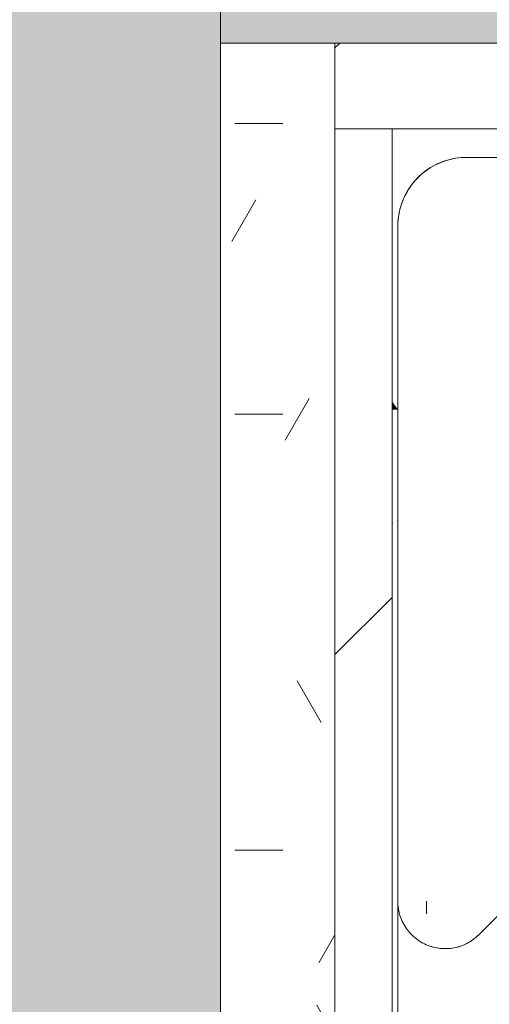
# Model space of a CAD drawing. Header units: millimetres. Extents: x 5980700 to 6194397, y -12939 to 2351883.
# Tile 357 of 587: x 6092076 to 6092158, y -2059 to -1887. Entities that reach past the tile are written whole.
import ezdxf

# ---------------------------------------------------------------- set-up
doc = ezdxf.new("R2010")
doc.units = ezdxf.units.MM
for name, color, linetype, lineweight in [('A-FLOR-PATT', 8, 'Continuous', 18), ('A-WALL', 113, 'Continuous', 18), ('A-WALL-PATT', 111, 'Continuous', 25), ('I-WALL', 2, 'Continuous', 18), ('P-PIPE', 3, 'Continuous', 9), ('P-SANR-FIXT', 6, 'Continuous', 9)]:
    doc.layers.add(name, color=color, linetype=linetype, lineweight=lineweight)
pattern_1 = [(45, (0, 0), (-53.03300858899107, 53.03300858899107), [])]

# ---------------------------------------------------------------- blocks, each defined once
blk = doc.blocks.new('Blks_Banh_Lavatório de Canto com Barras - Único-3074266-PLANTA DE CAIMENTO DE PISOS - 1 PAV_')
at = {"layer": 'P-SANR-FIXT', "color": 133, "lineweight": 5}
for p, q in [((-8.485281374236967, -8.485281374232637), (-91.92388155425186, -91.92388155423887)), ((91.92388155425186, -91.92388155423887), (8.4852813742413, -8.485281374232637)), ((-91.92388155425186, -91.92388155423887), (-201.2461179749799, -201.2461179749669)), ((-88.3883476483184, -95.45941546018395), (-89.92437186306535, -96.99543967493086)), ((-86.06601717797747, -106.0660171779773), (-14.99999999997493, -106.0660171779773))]:
    blk.add_line(p, q, dxfattribs=at)
at = {"layer": 'P-SANR-FIXT', "color": 133, "lineweight": 5, "flags": 128}
for points in [[(8.4852813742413, -8.485281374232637), (8.139173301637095, -8.152747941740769), (7.780044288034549, -7.834321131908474), (7.40846886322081, -7.530510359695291), (7.025041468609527, -7.241801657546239), (6.630375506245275, -6.968656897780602), (6.225102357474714, -6.711513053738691), (5.809870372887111, -6.470781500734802), (5.385343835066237, -6.246847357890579), (4.952201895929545, -6.040068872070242), (4.51113749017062, -5.85077684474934), (4.062856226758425, -5.679274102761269), (3.608075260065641, -5.525835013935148), (3.147522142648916, -5.39070504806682), (2.681933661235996, -5.274100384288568), (2.212054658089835, -5.176207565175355), (1.738636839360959, -5.097183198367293), (1.262437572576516, -5.03715370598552), (0.7842186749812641, -4.996215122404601), (0.3047451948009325, -4.974432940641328), (-0.1752158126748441, -4.971842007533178), (-0.6548965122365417, -4.98844646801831), (-1.133529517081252, -5.024219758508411), (-1.610349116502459, -5.079104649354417), (-2.084592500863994, -5.153013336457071), (-2.555500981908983, -5.245827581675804), (-3.022321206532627, -5.357398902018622), (-3.484306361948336, -5.487548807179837), (-3.940717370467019, -5.636069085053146), (-4.39082407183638, -5.802722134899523), (-4.833906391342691, -5.987241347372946), (-5.269255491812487, -6.189331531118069), (-5.696174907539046, -6.408669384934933), (-6.113981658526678, -6.644904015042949), (-6.52200734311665, -6.897657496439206), (-6.919599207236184, -7.16652547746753), (-7.306121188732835, -7.451077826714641), (-7.680954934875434, -7.750859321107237), (-8.043500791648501, -8.065390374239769), (-8.393178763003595, -8.394167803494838), (-8.485281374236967, -8.485281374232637)], [(-91.92388155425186, -91.92388155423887), (-92.15344798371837, -92.16281931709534), (-92.37327582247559, -92.41074616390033), (-92.5830133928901, -92.66726546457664), (-92.78232515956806, -92.93196684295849), (-92.97089226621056, -93.20442683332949), (-93.14841304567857, -93.48420955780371), (-93.31460350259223, -93.77086742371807), (-93.4691977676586, -94.0639418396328), (-93.61194852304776, -94.36296394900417), (-93.74262739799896, -94.66745538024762), (-93.86102533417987, -94.97692901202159), (-93.96695292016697, -95.29088975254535), (-94.06024069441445, -95.60883533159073), (-94.14073941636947, -95.9302571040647), (-94.20832030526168, -96.25464086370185), (-94.26287524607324, -96.58146766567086), (-94.3043169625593, -96.91021465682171), (-94.33257915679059, -97.24035591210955), (-94.34761661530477, -97.57136327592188), (-94.34940528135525, -97.90270720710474), (-94.33794229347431, -98.23385762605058), (-94.31324598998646, -98.56428476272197), (-94.27535587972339, -98.89346000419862), (-94.22433257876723, -99.22085674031), (-94.16025771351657, -99.5459512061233), (-94.08323379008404, -99.86822331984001), (-93.99338403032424, -100.1871575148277), (-93.89085217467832, -100.5022435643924), (-93.77580225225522, -100.8129773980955), (-93.64841831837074, -101.118861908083), (-93.50890416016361, -101.4194077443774), (-93.35748297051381, -101.714134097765), (-93.19439699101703, -102.0025694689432), (-93.01990712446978, -102.2842524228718), (-92.8342925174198, -102.5587323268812), (-92.63785011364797, -102.8255700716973), (-92.43089417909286, -103.0843387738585), (-92.2137557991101, -103.3346244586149), (-91.98678234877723, -103.5760267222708), (-91.75033693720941, -103.8081593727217), (-91.50479782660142, -104.0306510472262), (-91.25055782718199, -104.2431458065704), (-90.98802366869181, -104.4453037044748), (-90.71761534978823, -104.6368013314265), (-90.43976546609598, -104.8173323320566), (-90.15491851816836, -104.9866078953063), (-89.86353020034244, -105.1443572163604), (-89.56606667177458, -105.2903279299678), (-89.26300381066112, -105.4242865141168), (-88.9548264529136, -105.5460186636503), (-88.64202761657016, -105.6553296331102), (-88.32510771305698, -105.7520445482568), (-88.00457374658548, -105.8360086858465), (-87.68093850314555, -105.9070877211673), (-87.35471973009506, -105.9651679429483), (-87.02643930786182, -106.010156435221), (-86.69662241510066, -106.041981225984), (-86.36579668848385, -106.0605914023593), (-86.06601717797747, -106.0660171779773)]]:
    blk.add_lwpolyline(points, dxfattribs=at)
at = {"layer": 'P-SANR-FIXT', "color": 133, "lineweight": 5}
for centre, radius, start, end in [((1.586231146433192e-14, -16.97056274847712), 11.99999999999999, 45.00000000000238, 101.327868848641), ((1.586231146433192e-14, -16.97056274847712), 11.99999999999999, 105.000000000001, 135.0000000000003), ((-86.06601717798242, -97.78174593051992), 8.284271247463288, 201.6437740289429, 270.0000000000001)]:
    blk.add_arc(centre, radius, start, end, dxfattribs=at)
blk = doc.blocks.new('BE-PMSa-MOD-ARQ-CONEXAODOFUTURO-EX-000-R_rvt-2-PLANTA DE CAIMENTO DE PISOS - 1 PAV_')
at = {"layer": 'A-FLOR-PATT', "lineweight": 5}
h = blk.add_hatch(dxfattribs=at)
h.set_pattern_fill('FP_143', color=71, style=0, pattern_type=2)
h.set_pattern_definition([(0, (976.385, -2803.341), (0, 450), []), (90, (976.385, -2803.341), (-450, 2.755455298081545e-14), [])])
h.paths.add_polyline_path([(-122.4555485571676, -1922.841005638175), (-119.9511972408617, -1916.078685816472), (-119.074944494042, -1916.232587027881), (-121.9260761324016, -1921.805990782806)])
h.paths.add_polyline_path([(169.9686422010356, -1919.844140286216), (170.0109212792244, -1916.085458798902), (171.9524321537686, -1917.255149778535), (171.8060408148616, -1919.338665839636), (171.132760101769, -1919.52388759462)])
h.paths.add_polyline_path([(-115.3143315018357, -2201.855725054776), (-115.3143315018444, -2205.585247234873), (-116.9901982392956, -2205.303342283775), (-116.5820929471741, -2202.277421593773)])
h.paths.add_polyline_path([(141.3851269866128, -3730.841005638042), (1876.385126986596, -3730.841005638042), (1876.385126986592, -1998.841794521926), (1828.38333741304, -1998.841794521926), (1828.38333741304, -1920.841005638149), (1776.385126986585, -1920.841005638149), (1776.385126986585, -1905.84100563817), (1756.385126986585, -1905.84100563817), (1756.385126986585, -1903.341005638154), (896.3851269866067, -1903.341005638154), (896.3851269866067, -1905.841005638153), (876.3851269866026, -1905.841005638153), (876.3440873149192, -1920.841005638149), (806.3851269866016, -1920.841005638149), (806.3851269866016, -1905.841005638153), (-123.6148730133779, -1905.841005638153), (-122.4555485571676, -1922.841005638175), (-121.9185837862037, -1922.841005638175), (-116.498045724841, -1912.415306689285), (-105.2636972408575, -1910.84100563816), (161.9662921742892, -1911.51087861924), (161.9662921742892, -1915.841005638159), (166.4401801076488, -1916.897609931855), (169.9686422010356, -1919.844140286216), (171.8060408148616, -1924.057933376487), (171.9524321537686, -1926.367321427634), (176.7753674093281, -1926.621512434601), (173.2447337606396, -1957.232602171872), (166.9593086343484, -1987.956459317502), (156.0868539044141, -2020.586718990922), (146.4815877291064, -2042.638362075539), (138.4961372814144, -2057.121622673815), (120.4661618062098, -2086.11015018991), (97.41502940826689, -2114.110825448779), (85.9578032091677, -2126.040719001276), (47.30147087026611, -2158.066286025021), (10.36002421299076, -2179.295976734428), (-8.154664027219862, -2187.773417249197), (-39.54952745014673, -2198.494072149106), (-61.66938411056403, -2204.19553800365), (-106.8852804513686, -2209.74107354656), (-107.6386972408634, -2205.398772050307), (-111.635679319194, -2204.61246298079), (-115.3143315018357, -2201.855725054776), (-117.3709620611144, -2197.744477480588), (-117.6386972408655, -2195.445995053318), (-122.6386972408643, -2195.445995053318), (-123.6148730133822, -3358.341005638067), (141.3851269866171, -3358.341005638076), (141.3851269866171, -3661.648389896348)])
h.paths.add_polyline_path([(1302.110458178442, -3720.199074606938), (1053.725195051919, -3719.540997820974), (1048.241718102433, -3717.270227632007), (1046.172357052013, -3712.790236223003), (1045.313960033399, -3710.199315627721), (1046.436367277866, -3583.925635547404), (1048.894447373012, -3579.84807591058), (1050.551995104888, -3577.50474081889), (1051.04057254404, -3576.32515022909), (1052.837909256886, -3574.52777019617), (1056.628456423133, -3572.145966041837), (1059.844544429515, -3571.47873038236), (1060.85397303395, -3570.667369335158), (1076.226421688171, -3569.678910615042), (1056.428800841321, -3516.439177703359), (1044.867465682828, -3472.73436356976), (1036.11651227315, -3423.104908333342), (1032.119930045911, -3368.021308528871), (1032.339914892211, -3327.704252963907), (1038.530040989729, -3268.615758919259), (1043.998340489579, -3238.797348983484), (1056.066562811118, -3192.606873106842), (1071.720450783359, -3157.063492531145), (1082.206676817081, -3140.692369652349), (1089.945959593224, -3130.542096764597), (1104.948473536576, -3114.721891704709), (1122.693262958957, -3100.179389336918), (1142.293316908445, -3087.811936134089), (1162.297337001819, -3078.173767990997), (1185.556694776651, -3070.820607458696), (1210.700894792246, -3066.609142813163), (1234.89883378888, -3065.838842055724), (1251.755414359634, -3066.905734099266), (1280.353326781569, -3073.201747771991), (1301.576869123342, -3080.949696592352), (1322.831647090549, -3091.946699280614), (1340.351340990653, -3103.809814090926), (1360.294984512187, -3122.191259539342), (1375.719287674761, -3140.908276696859), (1386.04980318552, -3157.0634925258), (1391.638824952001, -3167.775454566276), (1403.147014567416, -3197.401616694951), (1414.519626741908, -3241.963985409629), (1422.472076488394, -3292.031159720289), (1425.308464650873, -3326.766487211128), (1425.553241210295, -3377.369869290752), (1420.445588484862, -3430.668592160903), (1412.575980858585, -3474.203227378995), (1396.369931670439, -3531.261352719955), (1386.526816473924, -3557.896402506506), (1382.327829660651, -3570.166125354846), (1396.384457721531, -3570.847659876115), (1400.208316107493, -3572.772683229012), (1401.416284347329, -3573.826209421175), (1408.281429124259, -3581.403278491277), (1410.523500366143, -3585.023538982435), (1410.868582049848, -3589.345329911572), (1411.209187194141, -3590.167623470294), (1410.336471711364, -3712.858528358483), (1408.277747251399, -3717.271316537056), (1406.202866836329, -3718.859865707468), (1401.206083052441, -3720.199074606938), (1375.719287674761, -3720.199074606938)])
h.paths.add_polyline_path([(1079.15411982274, -3570.166125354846), (1068.284670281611, -3546.30065803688), (1077.104877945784, -3568.241702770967), (1078.736103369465, -3570.166125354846)])
h.paths.add_polyline_path([(1379.04726552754, -3570.166125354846), (1379.807991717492, -3570.166125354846), (1389.29782117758, -3546.788085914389), (1384.292888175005, -3557.896402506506), (1379.596512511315, -3568.881414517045)])
h.paths.add_polyline_path([(1395.687982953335, -3528.74037481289), (1403.983959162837, -3502.160082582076), (1398.625431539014, -3518.392119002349), (1395.840716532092, -3528.202313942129)])
h.paths.add_polyline_path([(1058.806070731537, -3519.43450452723), (1042.676136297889, -3454.663551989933), (1048.517228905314, -3481.944693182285), (1058.36594183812, -3518.187002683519)])
h.paths.add_polyline_path([(1412.575965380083, -3469.246171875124), (1421.592565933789, -3410.119722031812), (1419.279146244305, -3424.640499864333), (1414.273315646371, -3457.951469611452)])
h.paths.add_polyline_path([(1423.08523834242, -3392.693439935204), (1424.411979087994, -3365.746143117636), (1423.420495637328, -3377.271378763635), (1423.197319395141, -3387.53763608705)])
h.paths.add_polyline_path([(1033.350652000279, -3351.476944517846), (1035.313675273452, -3307.538711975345), (1033.351225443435, -3342.271131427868)])
h.paths.add_polyline_path([(1424.429352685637, -3330.863275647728), (1418.753483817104, -3274.322920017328), (1419.52375004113, -3284.620560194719), (1424.417798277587, -3330.754217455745)])
h.paths.add_polyline_path([(1039.881797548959, -3269.245004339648), (1048.299353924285, -3226.481814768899), (1043.046820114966, -3250.765289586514), (1041.179940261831, -3261.665498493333)])
h.paths.add_polyline_path([(1415.300335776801, -3254.133801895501), (1409.720613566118, -3227.452243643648), (1413.535838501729, -3246.702133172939), (1414.501890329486, -3250.770927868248)])
h.paths.add_polyline_path([(-112.6386972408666, -2340.841005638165), (-122.6386972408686, -2340.841005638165), (-122.6386972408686, -2280.841005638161), (-112.6386972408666, -2280.841005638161), (-110.7350294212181, -2283.160398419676), (-110.6882141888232, -2283.705750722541), (-109.2852567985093, -2286.83472830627), (-108.8132883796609, -2287.247661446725), (-108.8132883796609, -2291.974858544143), (-108.170445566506, -2297.373898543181), (-108.8132885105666, -2329.707153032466), (-109.3190173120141, -2331.290767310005), (-109.5872655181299, -2335.111515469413), (-110.6222442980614, -2337.207774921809), (-110.7260412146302, -2338.416910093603), (-109.4416491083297, -2339.024390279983)])
h.paths.add_polyline_path([(-106.6416697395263, -2331.689160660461), (-106.6416697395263, -2289.992850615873), (-96.45730225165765, -2294.991005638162), (-22.84847275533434, -2295.929221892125), (-18.88887932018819, -2297.081200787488), (-16.94420813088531, -2298.729812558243), (-15.0101558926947, -2298.756989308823), (-9.768413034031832, -2308.049229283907), (-8.755688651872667, -2310.841005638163), (-13.42587372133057, -2322.057930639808), (-16.30619623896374, -2323.018728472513), (-19.04889127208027, -2325.311096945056), (-23.28708943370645, -2326.009569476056), (-23.86406500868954, -2326.459834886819), (-50.83206899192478, -2326.663337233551), (-98.1030081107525, -2327.707517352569), (-102.3723389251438, -2329.698339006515)])
h.paths.add_polyline_path([(-112.0637405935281, -2208.262642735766), (-114.9134754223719, -2207.1527316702), (-113.6355625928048, -2205.483559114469), (-111.1867577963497, -2205.285743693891), (-109.9419113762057, -2207.1527316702), (-111.6356793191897, -2208.038727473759)])
h.paths.add_polyline_path([(-119.2574021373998, -2203.490623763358), (-120.1060250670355, -2200.323943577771), (-118.932792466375, -2198.52541047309), (-116.5820929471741, -2199.919882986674), (-118.932792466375, -2203.319708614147), (-119.2079863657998, -2203.464605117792)])
h.paths.add_polyline_path([(-92.7215701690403, -2194.2664200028), (-93.92807029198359, -2193.409373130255), (-94.63869724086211, -2194.238532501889), (-92.85741441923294, -2194.264443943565)])
h.paths.add_polyline_path([(-93.17611388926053, -2189.960216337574), (-92.43915777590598, -2189.294044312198), (-93.27504682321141, -2189.022956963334), (-93.86886025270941, -2188.189026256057), (-100.2955514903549, -2186.653574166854), (-100.5387347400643, -2186.434709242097), (-102.6386972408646, -2180.841005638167), (-103.1338529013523, -2181.284356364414), (-99.4288706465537, -2188.228169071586), (-93.228547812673, -2189.945691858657)])
h.paths.add_polyline_path([(-93.66632155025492, -2185.316143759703), (-94.63869724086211, -2180.841005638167), (-94.40989506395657, -2181.338243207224), (-93.86886025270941, -2184.232621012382)])
h.paths.add_polyline_path([(-107.2536086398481, -2184.042427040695), (-107.2536086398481, -2180.841005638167), (-107.6386972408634, -2180.841005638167)])
h.paths.add_polyline_path([(-108.6260672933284, -2046.569364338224), (-110.3969110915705, -2046.409473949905), (-109.0057587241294, -2046.609653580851)])
h.paths.add_polyline_path([(-113.1484414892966, -2049.037026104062), (-112.2972605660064, -2047.363666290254), (-114.5020561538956, -2048.858991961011)])
h.paths.add_polyline_path([(-116.374038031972, -2045.716780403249), (-111.3135672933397, -2043.881864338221), (-112.2972605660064, -2042.898171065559), (-117.6386972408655, -2041.779141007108), (-116.8035857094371, -2044.798520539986), (-116.4353689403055, -2045.585671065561)])
h.paths.add_polyline_path([(-27.17928178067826, -2034.584692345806), (-32.85320912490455, -2021.83969718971), (-31.59296076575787, -2027.460262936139), (-29.02640959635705, -2032.177468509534)])
h.paths.add_polyline_path([(-14.43428662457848, -2040.258619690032), (-15.1082139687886, -2039.584692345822), (-25.6235627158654, -2035.778437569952), (-22.84847275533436, -2037.841215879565), (-18.21352705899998, -2039.761073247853)])
h.paths.add_polyline_path([(277.3613027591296, -2024.724014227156), (268.1750000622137, -2020.33929619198), (264.9896718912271, -2018.283963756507), (264.9896718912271, -2016.050593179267), (262.9475128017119, -2013.90310890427), (261.9581064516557, -2003.998252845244), (261.5174774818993, -1990.551786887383), (261.5506810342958, -1965.32737391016), (260.4947910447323, -1935.376694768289), (256.5131477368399, -1926.838033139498), (298.2094577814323, -1926.838033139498), (293.2113027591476, -1940.139028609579), (292.0852097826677, -2010.762402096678), (291.6403559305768, -2011.867448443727), (291.6039597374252, -2014.70292449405), (283.121530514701, -2023.187338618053), (280.1530791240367, -2023.71128984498)])
h.paths.add_polyline_path([(6.778916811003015, -2019.045416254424), (6.281370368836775, -2015.266175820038), (2.952117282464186, -2008.707644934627), (2.820718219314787, -2010.442556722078), (6.281370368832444, -2018.547869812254)])
h.paths.add_polyline_path([(1.104989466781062, -2006.300421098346), (-3.037146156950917, -2003.12204864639), (-11.64000568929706, -2000.62649375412), (-10.96607834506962, -2001.300421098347), (-1.302234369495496, -2005.303316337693)])
h.paths.add_polyline_path([(152.064064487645, -1958.520597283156), (155.7489460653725, -1937.715336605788), (153.4801952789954, -1932.598323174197), (147.3245716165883, -1931.113599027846), (147.8546747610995, -1932.010657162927), (154.0723683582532, -1934.207372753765), (154.4355711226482, -1936.166591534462), (154.7445021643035, -1945.463157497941), (152.9386495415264, -1954.260158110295)])
h.paths.add_polyline_path([(160.7826668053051, -1940.796479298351), (159.7046148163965, -1940.139028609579), (160.0977691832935, -1940.724090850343), (160.7360540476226, -1940.791552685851)])
h.paths.add_polyline_path([(151.8325184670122, -1939.850516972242), (147.664206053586, -1938.841005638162), (147.8546747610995, -1939.43008927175), (149.913758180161, -1939.647718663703)])
h.paths.add_polyline_path([(147.3245716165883, -1927.135100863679), (147.8546747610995, -1925.904775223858), (147.3245716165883, -1926.953610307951)])
h.paths.add_polyline_path([(276.9012402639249, -1925.387900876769), (257.8711854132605, -1924.467148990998), (256.9115408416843, -1924.160685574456), (253.0907929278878, -1923.892437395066), (251.5431327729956, -1922.904552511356), (249.7853984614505, -1922.753661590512), (249.263759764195, -1924.18912585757), (247.3613027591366, -1920.841005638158), (247.3613027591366, -1910.84100563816), (307.3613027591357, -1910.84100563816), (307.3613027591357, -1920.841005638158), (305.0462768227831, -1922.753661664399), (304.1433008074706, -1922.821813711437), (301.3971176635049, -1924.160685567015), (300.9546469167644, -1924.666414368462), (296.2274501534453, -1924.666414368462), (290.9378208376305, -1925.308858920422), (277.3613027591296, -1925.381602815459)])
h.paths.add_polyline_path([(13.21916713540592, -1924.983141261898), (15.55732322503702, -1920.331261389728), (14.76601784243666, -1917.105664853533), (13.08966145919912, -1924.853635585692)])
h.paths.add_polyline_path([(173.6730286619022, -1923.537791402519), (171.1327601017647, -1921.844023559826), (173.6730286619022, -1918.566227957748), (174.2004436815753, -1919.20802138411), (174.7829397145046, -1921.415962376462)])
h.paths.add_polyline_path([(-118.6548496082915, -1922.841005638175), (-117.2636972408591, -1922.841005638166), (-118.0341432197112, -1922.220299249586), (-118.4563489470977, -1922.642504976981)])
h.paths.add_polyline_path([(10.40216145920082, -1922.166135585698), (11.3188176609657, -1916.676117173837), (7.361302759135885, -1915.841005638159), (7.729811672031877, -1917.105664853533), (9.418468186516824, -1921.182442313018)])
h.paths.add_polyline_path([(166.4401801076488, -1916.897609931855), (164.882458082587, -1914.27171637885), (167.2653377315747, -1913.34100563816), (169.8400061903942, -1914.546910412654), (168.3760221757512, -1916.173069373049)])
h.paths.add_polyline_path([(-112.2407659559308, -1916.426921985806), (-110.6386972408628, -1916.216005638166), (-111.3483209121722, -1915.534476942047), (-112.0451599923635, -1916.232587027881)])
at = {"layer": 'A-WALL', "lineweight": 5}
h = blk.add_hatch(color=9, dxfattribs=at)
h.paths.add_polyline_path([(1828.38333741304, -1890.841005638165), (1838.383337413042, -1890.841005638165), (1838.383337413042, -1880.841005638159), (1786.385126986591, -1880.841005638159), (1786.385126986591, -1890.841005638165), (1823.606355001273, -1890.841005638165)])
h.paths.add_polyline_path([(1863.383337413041, -1890.841005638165), (1863.383337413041, -1880.841005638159), (1853.383337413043, -1880.841005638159), (1853.383337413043, -1890.841005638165)])
h.paths.add_polyline_path([(1906.385126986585, -1890.841005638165), (1906.385126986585, -1880.841005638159), (1874.083337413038, -1880.841005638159), (1874.083337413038, -1890.841005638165), (1886.385126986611, -1890.841005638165)])
h.paths.add_polyline_path([(50.76035674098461, -1890.841005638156), (866.3851269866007, -1890.841005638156), (866.3851269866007, -1880.841005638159), (-153.6148730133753, -1880.841005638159), (-153.6148730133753, -1890.841005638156), (-22.84847275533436, -1890.841005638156)])
at = {"layer": 'A-WALL-PATT', "lineweight": 5}
blk.add_hatch(color=57, dxfattribs=at).paths.add_polyline_path([(-163.4670262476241, -3850.84100563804), (-153.6148730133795, -3850.84100563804), (-153.6148730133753, -1880.841005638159), (-243.6148730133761, -1880.841005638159), (-243.6148730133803, -3850.84100563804), (-166.1148571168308, -3850.84100563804)])
h = blk.add_hatch(dxfattribs=at)
h.set_pattern_fill('FP_15', color=135, style=0, pattern_type=2)
h.set_pattern_definition([(0, (0, 0), (101.6, 25.4), [8.382, -67.818, 8.382, -67.818, -406.4]), (0, (0, 0), (101.6, 25.4), [-152.4, 8.382, -144.018, 8.382, -67.818, -177.8]), (0, (0, 0), (101.6, 25.4), [-381, 8.382, -42.418, 8.382, -118.618]), (120, (38.1, 12.7), (-72.79704525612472, 75.28818102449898), [8.381999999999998, -67.81799999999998, 8.381999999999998, -67.81799999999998, -406.3999999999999]), (120, (38.1, 12.7), (-72.79704525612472, 75.28818102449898), [-152.4, 8.381999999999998, -144.018, 8.381999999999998, -67.81799999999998, -177.8]), (120, (38.1, 12.7), (-72.79704525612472, 75.28818102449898), [-380.9999999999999, 8.381999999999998, -42.41799999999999, 8.381999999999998, -118.618]), (240, (50.8, 63.5), (-28.80295474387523, -100.688181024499), [8.382, -67.818, 8.382, -67.818, -406.4]), (240, (50.8, 63.5), (-28.80295474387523, -100.688181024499), [-152.4, 8.382, -144.018, 8.382, -67.818, -177.8]), (240, (50.8, 63.5), (-28.80295474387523, -100.688181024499), [-381, 8.382, -42.418, 8.382, -118.618])])
h.paths.add_polyline_path([(-153.6148730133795, -3760.841005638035), (-133.6148730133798, -3760.841005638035), (-133.6148730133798, -3473.341005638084), (-153.6148571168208, -3473.341005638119), (-153.6148571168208, -3757.287798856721)])
h.paths.add_polyline_path([(-153.6148730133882, -3368.341005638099), (-133.6148730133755, -3368.341005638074), (-133.6148730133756, -1890.841005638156), (-153.6148730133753, -1890.841005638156), (-153.6148730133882, -2992.172527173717)])
h = blk.add_hatch(dxfattribs=at)
h.set_pattern_fill('FP_14', color=252, style=0, pattern_type=2)
h.set_pattern_definition(pattern_1)
h.paths.add_polyline_path([(1838.383337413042, -1905.84100563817), (1838.383337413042, -1890.841005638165), (1786.385126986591, -1890.841005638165), (1786.385126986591, -1905.84100563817), (1828.38333741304, -1905.84100563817)])
h.paths.add_polyline_path([(1874.083337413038, -1905.841005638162), (1886.385126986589, -1905.841005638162), (1886.385126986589, -1890.841005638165), (1874.083337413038, -1890.841005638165), (1874.083337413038, -1903.341005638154)])
h.paths.add_polyline_path([(1863.383337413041, -1905.841005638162), (1863.383337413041, -1890.841005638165), (1853.383337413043, -1890.841005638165), (1853.383337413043, -1905.841005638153)])
h.paths.add_polyline_path([(124.3691862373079, -1905.841005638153), (866.3851269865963, -1905.841005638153), (866.3851269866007, -1890.841005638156), (-133.6148730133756, -1890.841005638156), (-133.2605801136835, -1905.841005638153), (50.76035674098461, -1905.841005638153)])
h = blk.add_hatch(dxfattribs=at)
h.set_pattern_fill('FP_14', color=252, style=0, pattern_type=2)
h.set_pattern_definition(pattern_1)
h.paths.add_polyline_path([(-133.6148730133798, -3740.841005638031), (-123.6148730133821, -3740.841005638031), (-123.6148730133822, -3473.341005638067), (-133.6148730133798, -3473.341005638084), (-133.6148730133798, -3568.341032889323)])
h.paths.add_polyline_path([(-133.6148730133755, -3368.341005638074), (-123.6148730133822, -3368.341005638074), (-123.6148730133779, -1905.841005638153), (-133.6148730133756, -1905.841005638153), (-133.6148730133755, -3279.452116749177)])
at = {"layer": 'A-WALL', "color": 90, "lineweight": 5}
for p, q in [((-153.6148730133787, -1890.841005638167), (-153.6148730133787, -1880.841005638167)), ((-153.6148730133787, -1905.841005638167), (-153.6148730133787, -1890.841005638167)), ((-153.6148730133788, -1890.841005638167), (-133.6148730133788, -1890.841005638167)), ((-153.6148730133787, -1890.841005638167), (-133.6148730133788, -1890.841005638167)), ((-133.6148730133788, -1905.841005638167), (-133.6148730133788, -1890.841005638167)), ((-133.6148730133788, -1890.841005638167), (866.3851269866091, -1890.84100563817)), ((-153.6148730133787, -1905.841005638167), (-153.6148730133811, -3368.341005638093)), ((-123.6148730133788, -1905.841005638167), (-133.6148730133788, -1905.841005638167)), ((-133.6148730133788, -1905.841005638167), (-133.6148730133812, -3368.341005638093)), ((-133.6148730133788, -1905.841005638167), (-123.6148730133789, -1905.841005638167))]:
    blk.add_line(p, q, dxfattribs=at)
at = {"layer": 'A-WALL', "color": 130, "lineweight": 9}
blk.add_line((-123.6148730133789, -1905.841005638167), (806.3851269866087, -1905.84100563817), dxfattribs=at)
at = {"layer": 'I-WALL', "color": 130, "lineweight": 9}
blk.add_line((-123.6148730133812, -3358.341005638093), (-123.6148730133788, -1905.841005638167), dxfattribs=at)
at = {"layer": 'P-SANR-FIXT', "color": 250, "lineweight": 5, "rotation": 45.00000000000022}
blk.add_blockref('Blks_Banh_Lavatório de Canto com Barras - Único-3074266-PLANTA DE CAIMENTO DE PISOS - 1 PAV_', (-122.6386972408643, -1910.841005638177), dxfattribs=at)
blk = doc.blocks.new('ESG_Serie Normal_Joelho 90 com Anel - Standard-25527257-PLANTA DE CAIMENTO DE PISOS - 1 PAV_')
at = {"layer": 'P-PIPE'}
for points in [[(-123.6148730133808, -1954.899435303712), (-122.6386972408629, -1954.899435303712), (-123.6148730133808, -1953.476885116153)], [(-123.6148730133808, -1974.899435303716), (-122.6386972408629, -1974.217951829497), (-123.6148730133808, -1974.873036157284)]]:
    blk.add_hatch(color=256, dxfattribs=at).paths.add_polyline_path(points)
blk = doc.blocks.new('BE-PMSa-MOD-ESG-CONEXAODOFUTURO-EX-000-R_rvt-2-PLANTA DE CAIMENTO DE PISOS - 1 PAV_')
at = {"layer": 'P-PIPE', "color": 21, "lineweight": 9}
blk.add_blockref('ESG_Serie Normal_Joelho 90 com Anel - Standard-25527257-PLANTA DE CAIMENTO DE PISOS - 1 PAV_', (0, 0), dxfattribs=at)

msp = doc.modelspace()

# ---------------------------------------------------------------- block references
at = {"color": 50, "lineweight": 5}
for name in ['BE-PMSa-MOD-ARQ-CONEXAODOFUTURO-EX-000-R_rvt-2-PLANTA DE CAIMENTO DE PISOS - 1 PAV_', 'BE-PMSa-MOD-ESG-CONEXAODOFUTURO-EX-000-R_rvt-2-PLANTA DE CAIMENTO DE PISOS - 1 PAV_']:
    msp.add_blockref(name, (6092264.959189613, 0), dxfattribs=at)

doc.saveas('drawing.dxf')
